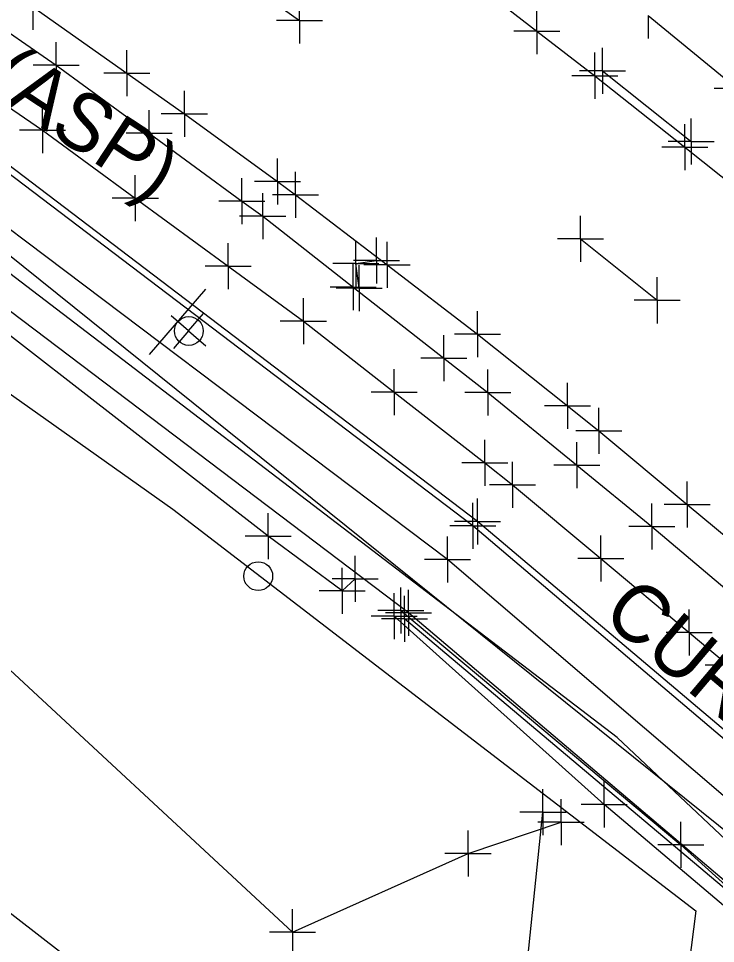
# Model space of a CAD drawing. Extents: x 0 to 1944463, y 0 to 420651.
# Drawn here: x 1942891.8 to 1942952.4, y 417648.1 to 417728.5 of the extents above; entities that cross this region are included whole.
import ezdxf

# ---------------------------------------------------------------- set-up
doc = ezdxf.new("R2010")
doc.units = 0
for name, color, linetype in [('SUR - DTM - Breaklines', 7, 'Continuous'), ('SUR - DTM - Breaklines - Points - Locators', 7, 'Continuous'), ('SUR - NON-TRAN - Features', 7, 'Continuous'), ('SUR - NON-TRAN - Features - Points - Locators', 7, 'Continuous'), ('SUR - TR-CTRL - Pavement Marking', 7, 'Continuous'), ('SUR - TR-CTRL - Pavement Marking - Points - Locators', 7, 'Continuous'), ('SUR - TR-CTRL - Signs and Devices', 7, 'Continuous'), ('SUR - TR-CTRL - Signs and Devices - Points - Locators', 7, 'Continuous'), ('SUR - TRAN - Features', 7, 'Continuous'), ('SUR - TRAN - Features - Points - Locators', 7, 'Continuous'), ('SUR - TRAN - Features Text', 7, 'Continuous'), ('SUR - TRAN - Roadside Barriers', 7, 'Continuous'), ('SUR - TRAN - Roadside Barriers - Points - Locators', 7, 'Continuous'), ('SUR - UTL - Fiber Optic Cable (Underground)', 7, 'Continuous'), ('SUR - UTL - Overhead Wire Crossings', 7, 'Continuous'), ('SUR - UTL - Poles and Miscellaneous', 7, 'Continuous'), ('SUR - VEG - Features', 7, 'Continuous')]:
    doc.layers.add(name, color=color, linetype=linetype)

msp = doc.modelspace()

# ---------------------------------------------------------------- linework, layer by layer
at = {"layer": 'SUR - DTM - Breaklines'}
for points in [[(1943086.971, 417542.441), (1943075.211, 417554.63), (1943062.523, 417566.148), (1943025.76, 417598.308), (1942997.463, 417625.18), (1942961.642, 417658.671), (1942931.319, 417684.435), (1942886.042, 417718.77), (1942847.117, 417744.736), (1942804.588, 417770.285), (1942795.222, 417775.523)], [(1942921.107, 417679.837), (1942919.961, 417678.775), (1942913.528, 417683.522), (1942876.22, 417712.505), (1942837.487, 417736.737), (1942800.473, 417757.298), (1942794.469, 417761.004), (1942792.318, 417764.328), (1942782.845, 417768.341), (1942772.445, 417769.28), (1942760.386, 417765.72), (1942751.56, 417758.18), (1942747.81, 417744.492), (1942745.106, 417731.919)], [(1942747.476, 417729.925), (1942756.054, 417750.29), (1942764.871, 417756.608), (1942776.046, 417756.961), (1942796.117, 417745.486), (1942836.286, 417716.866), (1942867.394, 417691.467), (1942887.831, 417674.888), (1942915.646, 417649.13), (1942930.902, 417655.963), (1942938.983, 417658.675)], [(1942946.552, 417728.765), (1942954.286, 417722.426), (1942962.02, 417716.086), (1942969.753, 417709.746), (1942977.487, 417703.406), (1942978.978, 417702.184), (1942986.336, 417695.412), (1942993.695, 417688.641), (1943001.053, 417681.869), (1943008.411, 417675.097), (1943014.847, 417669.175), (1943022.017, 417662.204), (1943029.187, 417655.234), (1943036.357, 417648.263), (1943039.321, 417645.382), (1943046.183, 417638.107), (1943053.044, 417630.833), (1943059.906, 417623.558), (1943066.767, 417616.284), (1943073.629, 417609.009), (1943080.49, 417601.734), (1943087.352, 417594.46), (1943094.213, 417587.185), (1943101.075, 417579.911)], [(1942925.069, 417677.067), (1942949.401, 417656.72), (1942968.648, 417639.301), (1943001.406, 417607.095), (1943034.84, 417572.033), (1943085.56, 417519.524), (1943094.963, 417509.455)]]:
    msp.add_lwpolyline(points, dxfattribs=at)
at = {"layer": 'SUR - DTM - Breaklines - Points - Locators'}
for p, q in [((1942946.552, 417728.765), (1942946.552, 417726.765)), ((1942954.286, 417722.426), (1942952.286, 417722.426)), ((1942931.319, 417684.435), (1942931.319, 417686.435)), ((1942913.528, 417683.522), (1942913.528, 417685.522)), ((1942931.319, 417684.435), (1942929.319, 417684.435)), ((1942931.319, 417684.435), (1942933.319, 417684.435)), ((1942931.319, 417684.435), (1942931.319, 417682.435)), ((1942913.528, 417683.522), (1942911.528, 417683.522)), ((1942913.528, 417683.522), (1942915.528, 417683.522)), ((1942913.528, 417683.522), (1942913.528, 417681.522)), ((1942921.107, 417679.837), (1942921.107, 417681.837)), ((1942919.961, 417678.775), (1942919.961, 417680.775)), ((1942921.107, 417679.837), (1942919.107, 417679.837)), ((1942921.107, 417679.837), (1942923.107, 417679.837)), ((1942921.107, 417679.837), (1942921.107, 417677.837)), ((1942925.069, 417677.067), (1942925.069, 417679.067)), ((1942919.961, 417678.775), (1942917.961, 417678.775)), ((1942919.961, 417678.775), (1942921.961, 417678.775)), ((1942919.961, 417678.775), (1942919.961, 417676.775)), ((1942925.069, 417677.067), (1942923.069, 417677.067)), ((1942925.069, 417677.067), (1942927.069, 417677.067)), ((1942925.069, 417677.067), (1942925.069, 417675.067)), ((1942938.983, 417658.675), (1942938.983, 417660.675)), ((1942938.983, 417658.675), (1942936.983, 417658.675)), ((1942938.983, 417658.675), (1942940.983, 417658.675)), ((1942938.983, 417658.675), (1942938.983, 417656.675)), ((1942949.401, 417656.72), (1942949.401, 417658.72)), ((1942930.902, 417655.963), (1942930.902, 417657.963)), ((1942949.401, 417656.72), (1942947.401, 417656.72)), ((1942949.401, 417656.72), (1942951.401, 417656.72)), ((1942949.401, 417656.72), (1942949.401, 417654.72)), ((1942930.902, 417655.963), (1942928.902, 417655.963)), ((1942930.902, 417655.963), (1942932.902, 417655.963)), ((1942930.902, 417655.963), (1942930.902, 417653.963)), ((1942915.646, 417649.13), (1942915.646, 417651.13)), ((1942915.646, 417649.13), (1942913.646, 417649.13)), ((1942915.646, 417649.13), (1942917.646, 417649.13)), ((1942915.646, 417649.13), (1942915.646, 417647.13))]:
    msp.add_line(p, q, dxfattribs=at)
at = {"layer": 'SUR - NON-TRAN - Features'}
for points in [[(1943087.191, 417532.975), (1943067.445, 417551.113), (1943056.633, 417560.008), (1943019.762, 417591.28), (1943005.17, 417604.135), (1943000.177, 417608.233), (1942990.385, 417617.734), (1942954.627, 417651.698), (1942925.373, 417676.361)], [(1942917.127, 417438.326), (1942913.697, 417442.737), (1942918.812, 417490.681), (1942924.216, 417539.733), (1942929.81, 417590.522), (1942934.801, 417634.234), (1942937.416, 417659.544)]]:
    msp.add_lwpolyline(points, dxfattribs=at)
at = {"layer": 'SUR - NON-TRAN - Features - Points - Locators'}
for p, q in [((1942925.373, 417676.361), (1942925.373, 417678.361)), ((1942925.373, 417676.361), (1942923.373, 417676.361)), ((1942925.373, 417676.361), (1942927.373, 417676.361)), ((1942925.373, 417676.361), (1942925.373, 417674.361)), ((1942937.416, 417659.544), (1942937.416, 417661.544)), ((1942937.416, 417659.544), (1942935.416, 417659.544)), ((1942937.416, 417659.544), (1942939.416, 417659.544)), ((1942937.416, 417659.544), (1942937.416, 417657.544))]:
    msp.add_line(p, q, dxfattribs=at)
at = {"layer": 'SUR - TR-CTRL - Pavement Marking'}
for points in [[(1942890.364, 417760.204), (1942898.733, 417754.731), (1942902.614, 417752.195), (1942910.834, 417746.5), (1942918.256, 417741.358), (1942926.335, 417735.465), (1942928.977, 417733.538), (1942936.889, 417727.424), (1942941.909, 417723.545), (1942949.736, 417717.32), (1942957.562, 417711.096), (1942959.369, 417709.659), (1942967.036, 417703.239), (1942974.339, 417697.122), (1942981.845, 417690.515), (1942989.228, 417684.017), (1942996.622, 417677.284), (1943002.197, 417672.208), (1943009.411, 417665.283), (1943016.624, 417658.357), (1943029.954, 417645.385)], [(1942886.574, 417733.848), (1942893.087, 417729.531), (1942901.252, 417723.758), (1942906.253, 417720.221), (1942914.345, 417714.344), (1942915.924, 417713.198), (1942923.863, 417707.117), (1942931.732, 417701.09), (1942939.547, 417694.852), (1942942.275, 417692.675), (1942949.957, 417686.273), (1942956.216, 417681.057), (1942963.774, 417674.509), (1942967.235, 417671.51), (1942974.714, 417664.872), (1942977.704, 417662.217), (1942985.066, 417655.449), (1942988.149, 417652.613), (1942995.398, 417645.725), (1943000.368, 417641.002), (1943007.617, 417634.114), (1943013.929, 417627.778)], [(1942908.044, 417734.183), (1942916.258, 417728.346)], [(1942886.158, 417724.097), (1942893.929, 417718.822), (1942901.994, 417712.91), (1942910.059, 417706.998), (1942916.593, 417702.208), (1942924.473, 417696.052), (1942932.354, 417689.896), (1942934.774, 417688.005), (1942942.441, 417681.584), (1942950.107, 417675.164), (1942953.51, 417672.314), (1942960.995, 417665.682), (1942968.48, 417659.051), (1942975.965, 417652.42), (1942987.073, 417641.971), (1942998.204, 417631.421), (1943009.008, 417621.181), (1943012.067, 417618.282)], [(1942942.584, 417723.966), (1942950.294, 417717.837)], [(1942940.681, 417709.36), (1942947.347, 417704.024)], [(1942921.433, 417705.078), (1942921.153, 417707.234), (1942922.955, 417707.497)]]:
    msp.add_lwpolyline(points, dxfattribs=at)
at = {"layer": 'SUR - TR-CTRL - Pavement Marking - Points - Locators'}
for p, q in [((1942916.258, 417728.346), (1942916.258, 417730.346)), ((1942893.087, 417729.531), (1942893.087, 417727.531)), ((1942936.889, 417727.424), (1942936.889, 417729.424)), ((1942916.258, 417728.346), (1942914.258, 417728.346)), ((1942916.258, 417728.346), (1942918.258, 417728.346)), ((1942916.258, 417728.346), (1942916.258, 417726.346)), ((1942936.889, 417727.424), (1942934.889, 417727.424)), ((1942936.889, 417727.424), (1942938.889, 417727.424)), ((1942936.889, 417727.424), (1942936.889, 417725.424)), ((1942901.252, 417723.758), (1942901.252, 417725.758)), ((1942942.584, 417723.966), (1942942.584, 417725.966)), ((1942941.909, 417723.545), (1942941.909, 417725.545)), ((1942942.584, 417723.966), (1942940.584, 417723.966)), ((1942942.584, 417723.966), (1942944.584, 417723.966)), ((1942942.584, 417723.966), (1942942.584, 417721.966)), ((1942901.252, 417723.758), (1942899.252, 417723.758)), ((1942901.252, 417723.758), (1942903.252, 417723.758)), ((1942901.252, 417723.758), (1942901.252, 417721.758)), ((1942941.909, 417723.545), (1942939.909, 417723.545)), ((1942941.909, 417723.545), (1942943.909, 417723.545)), ((1942941.909, 417723.545), (1942941.909, 417721.545)), ((1942906.253, 417720.221), (1942906.253, 417722.221)), ((1942893.929, 417718.822), (1942893.929, 417720.822)), ((1942906.253, 417720.221), (1942904.253, 417720.221)), ((1942906.253, 417720.221), (1942908.253, 417720.221)), ((1942906.253, 417720.221), (1942906.253, 417718.221)), ((1942949.736, 417717.32), (1942949.736, 417719.32)), ((1942950.294, 417717.837), (1942950.294, 417719.837)), ((1942893.929, 417718.822), (1942891.929, 417718.822)), ((1942893.929, 417718.822), (1942895.929, 417718.822)), ((1942893.929, 417718.822), (1942893.929, 417716.822)), ((1942950.294, 417717.837), (1942948.294, 417717.837)), ((1942950.294, 417717.837), (1942952.294, 417717.837)), ((1942950.294, 417717.837), (1942950.294, 417715.837)), ((1942949.736, 417717.32), (1942947.736, 417717.32)), ((1942949.736, 417717.32), (1942951.736, 417717.32)), ((1942949.736, 417717.32), (1942949.736, 417715.32)), ((1942914.345, 417714.344), (1942914.345, 417716.344)), ((1942915.924, 417713.198), (1942915.924, 417715.198)), ((1942901.994, 417712.91), (1942901.994, 417714.91)), ((1942914.345, 417714.344), (1942912.345, 417714.344)), ((1942914.345, 417714.344), (1942916.345, 417714.344)), ((1942914.345, 417714.344), (1942914.345, 417712.344)), ((1942901.994, 417712.91), (1942899.994, 417712.91)), ((1942901.994, 417712.91), (1942903.994, 417712.91)), ((1942901.994, 417712.91), (1942901.994, 417710.91)), ((1942915.924, 417713.198), (1942913.924, 417713.198)), ((1942915.924, 417713.198), (1942917.924, 417713.198)), ((1942915.924, 417713.198), (1942915.924, 417711.198)), ((1942940.681, 417709.36), (1942940.681, 417711.36)), ((1942922.955, 417707.497), (1942922.955, 417709.497)), ((1942910.059, 417706.998), (1942910.059, 417708.998)), ((1942921.153, 417707.234), (1942921.153, 417709.234)), ((1942923.863, 417707.117), (1942923.863, 417709.117)), ((1942940.681, 417709.36), (1942938.681, 417709.36)), ((1942940.681, 417709.36), (1942942.681, 417709.36)), ((1942940.681, 417709.36), (1942940.681, 417707.36)), ((1942921.153, 417707.234), (1942919.153, 417707.234)), ((1942922.955, 417707.497), (1942920.955, 417707.497)), ((1942921.153, 417707.234), (1942923.153, 417707.234)), ((1942921.153, 417707.234), (1942921.153, 417705.234)), ((1942921.433, 417705.078), (1942921.433, 417707.078)), ((1942923.863, 417707.117), (1942921.863, 417707.117)), ((1942922.955, 417707.497), (1942924.955, 417707.497)), ((1942922.955, 417707.497), (1942922.955, 417705.497)), ((1942923.863, 417707.117), (1942925.863, 417707.117)), ((1942923.863, 417707.117), (1942923.863, 417705.117)), ((1942910.059, 417706.998), (1942908.059, 417706.998)), ((1942910.059, 417706.998), (1942912.059, 417706.998)), ((1942910.059, 417706.998), (1942910.059, 417704.998)), ((1942947.347, 417704.024), (1942947.347, 417706.024)), ((1942921.433, 417705.078), (1942919.433, 417705.078)), ((1942921.433, 417705.078), (1942923.433, 417705.078)), ((1942921.433, 417705.078), (1942921.433, 417703.078)), ((1942916.593, 417702.208), (1942916.593, 417704.208)), ((1942947.347, 417704.024), (1942945.347, 417704.024)), ((1942947.347, 417704.024), (1942949.347, 417704.024)), ((1942947.347, 417704.024), (1942947.347, 417702.024)), ((1942931.732, 417701.09), (1942931.732, 417703.09)), ((1942916.593, 417702.208), (1942914.593, 417702.208)), ((1942916.593, 417702.208), (1942918.593, 417702.208)), ((1942916.593, 417702.208), (1942916.593, 417700.208)), ((1942931.732, 417701.09), (1942929.732, 417701.09)), ((1942931.732, 417701.09), (1942933.732, 417701.09)), ((1942931.732, 417701.09), (1942931.732, 417699.09)), ((1942924.473, 417696.052), (1942924.473, 417698.052)), ((1942939.547, 417694.852), (1942939.547, 417696.852)), ((1942924.473, 417696.052), (1942922.473, 417696.052)), ((1942924.473, 417696.052), (1942926.473, 417696.052)), ((1942924.473, 417696.052), (1942924.473, 417694.052)), ((1942939.547, 417694.852), (1942937.547, 417694.852)), ((1942939.547, 417694.852), (1942941.547, 417694.852)), ((1942939.547, 417694.852), (1942939.547, 417692.852)), ((1942942.275, 417692.675), (1942942.275, 417694.675)), ((1942942.275, 417692.675), (1942940.275, 417692.675)), ((1942942.275, 417692.675), (1942944.275, 417692.675)), ((1942942.275, 417692.675), (1942942.275, 417690.675)), ((1942932.354, 417689.896), (1942932.354, 417691.896)), ((1942932.354, 417689.896), (1942930.354, 417689.896)), ((1942932.354, 417689.896), (1942934.354, 417689.896)), ((1942932.354, 417689.896), (1942932.354, 417687.896)), ((1942934.774, 417688.005), (1942934.774, 417690.005)), ((1942934.774, 417688.005), (1942932.774, 417688.005)), ((1942934.774, 417688.005), (1942936.774, 417688.005)), ((1942934.774, 417688.005), (1942934.774, 417686.005)), ((1942949.957, 417686.273), (1942949.957, 417688.273)), ((1942949.957, 417686.273), (1942947.957, 417686.273)), ((1942949.957, 417686.273), (1942951.957, 417686.273)), ((1942949.957, 417686.273), (1942949.957, 417684.273)), ((1942942.441, 417681.584), (1942942.441, 417683.584)), ((1942942.441, 417681.584), (1942940.441, 417681.584)), ((1942942.441, 417681.584), (1942944.441, 417681.584)), ((1942942.441, 417681.584), (1942942.441, 417679.584)), ((1942950.107, 417675.164), (1942950.107, 417677.164)), ((1942950.107, 417675.164), (1942948.107, 417675.164)), ((1942950.107, 417675.164), (1942952.107, 417675.164)), ((1942950.107, 417675.164), (1942950.107, 417673.164)), ((1942953.51, 417672.314), (1942951.51, 417672.314))]:
    msp.add_line(p, q, dxfattribs=at)
at = {"layer": 'SUR - TR-CTRL - Signs and Devices'}
msp.add_line((1942903.234, 417699.324), (1942908.133, 417705.002), dxfattribs=at)
msp.add_circle((1942906.644, 417701.363), 1.25, dxfattribs=at)
at = {"layer": 'SUR - TR-CTRL - Signs and Devices - Points - Locators'}
for q in [(1942905.097, 417702.67), (1942907.917, 417702.877), (1942905.305, 417699.849), (1942908.125, 417700.057)]:
    msp.add_line((1942906.611, 417701.363), q, dxfattribs=at)
at = {"layer": 'SUR - TRAN - Features'}
for p, q in [((1942895.126, 417724.47), (1942895.126, 417726.47)), ((1942895.126, 417724.47), (1942893.126, 417724.47)), ((1942895.126, 417724.47), (1942897.126, 417724.47)), ((1942895.126, 417724.47), (1942895.126, 417722.47)), ((1942903.193, 417718.561), (1942903.193, 417720.561)), ((1942903.193, 417718.561), (1942901.193, 417718.561)), ((1942903.193, 417718.561), (1942905.193, 417718.561)), ((1942903.193, 417718.561), (1942903.193, 417716.561)), ((1942911.261, 417712.652), (1942911.261, 417714.652)), ((1942913.06, 417711.335), (1942913.06, 417713.335)), ((1942911.261, 417712.652), (1942909.261, 417712.652)), ((1942911.261, 417712.652), (1942913.261, 417712.652)), ((1942911.261, 417712.652), (1942911.261, 417710.652)), ((1942913.06, 417711.335), (1942911.06, 417711.335)), ((1942913.06, 417711.335), (1942915.06, 417711.335)), ((1942913.06, 417711.335), (1942913.06, 417709.335)), ((1942920.931, 417705.166), (1942920.931, 417707.166)), ((1942920.931, 417705.166), (1942918.931, 417705.166)), ((1942920.931, 417705.166), (1942922.931, 417705.166)), ((1942920.931, 417705.166), (1942920.931, 417703.166)), ((1942928.801, 417698.997), (1942928.801, 417700.997)), ((1942928.801, 417698.997), (1942926.801, 417698.997)), ((1942928.801, 417698.997), (1942930.801, 417698.997)), ((1942928.801, 417698.997), (1942928.801, 417696.997)), ((1942932.617, 417696.007), (1942932.617, 417698.007)), ((1942932.617, 417696.007), (1942930.617, 417696.007)), ((1942932.617, 417696.007), (1942934.617, 417696.007)), ((1942932.617, 417696.007), (1942932.617, 417694.007)), ((1942940.369, 417689.691), (1942940.369, 417691.691)), ((1942940.369, 417689.691), (1942938.369, 417689.691)), ((1942940.369, 417689.691), (1942942.369, 417689.691)), ((1942940.369, 417689.691), (1942940.369, 417687.691)), ((1942946.886, 417684.382), (1942946.886, 417686.382)), ((1942946.886, 417684.382), (1942944.886, 417684.382)), ((1942946.886, 417684.382), (1942948.886, 417684.382)), ((1942946.886, 417684.382), (1942946.886, 417682.382))]:
    msp.add_line(p, q, dxfattribs=at)
for points in [[(1943087.394, 417542.772), (1943075.666, 417554.93), (1943062.916, 417566.57), (1943026.148, 417598.738), (1942997.824, 417625.573), (1942962.083, 417659.135), (1942931.717, 417684.819), (1942886.624, 417719.066), (1942847.443, 417745.259), (1942804.756, 417770.865), (1942795.632, 417775.977)], [(1943088.058, 417533.458), (1943083.95, 417537.719), (1943071.074, 417548.672), (1943056.792, 417560.53), (1943019.915, 417591.688), (1942990.429, 417618.512), (1942955.076, 417651.996), (1942925.728, 417676.871), (1942880.991, 417710.724), (1942841.949, 417736.86), (1942799.694, 417762.25), (1942785.094, 417769.761), (1942769.186, 417774.3), (1942763.842, 417772.965), (1942759.218, 417770.8), (1942756.131, 417769.011), (1942750.267, 417764.38), (1942746.064, 417757.407), (1942742.493, 417740.651), (1942741.733, 417732.524), (1942737.14, 417690.548), (1942733.569, 417661.203)], [(1942888.41, 417729.086), (1942895.126, 417724.47), (1942903.193, 417718.561), (1942911.261, 417712.652), (1942913.06, 417711.335), (1942920.931, 417705.166), (1942928.801, 417698.997), (1942932.617, 417696.007), (1942940.369, 417689.691), (1942946.886, 417684.382), (1942954.519, 417677.921), (1942962.151, 417671.46), (1942964.448, 417669.516), (1942971.95, 417662.904), (1942974.922, 417660.284), (1942982.271, 417653.503), (1942989.6, 417646.739), (1943000.162, 417636.785), (1943004.247, 417632.935)], [(1943089.939, 417539.879), (1943087.376, 417542.435), (1943087.013, 417542.026), (1943074.207, 417553.267), (1943060.831, 417564.334), (1943023.676, 417595.881), (1942994.415, 417622.433), (1942959.135, 417655.824), (1942929.13, 417681.51), (1942884.161, 417715.389)]]:
    msp.add_lwpolyline(points, dxfattribs=at)
at = {"layer": 'SUR - TRAN - Features - Points - Locators'}
for p, q in [((1942931.717, 417684.819), (1942931.717, 417686.819)), ((1942931.717, 417684.819), (1942929.717, 417684.819)), ((1942931.717, 417684.819), (1942933.717, 417684.819)), ((1942931.717, 417684.819), (1942931.717, 417682.819)), ((1942929.13, 417681.51), (1942929.13, 417683.51)), ((1942929.13, 417681.51), (1942927.13, 417681.51)), ((1942929.13, 417681.51), (1942931.13, 417681.51)), ((1942929.13, 417681.51), (1942929.13, 417679.51)), ((1942925.728, 417676.871), (1942925.728, 417678.871)), ((1942925.728, 417676.871), (1942923.728, 417676.871)), ((1942925.728, 417676.871), (1942927.728, 417676.871)), ((1942925.728, 417676.871), (1942925.728, 417674.871))]:
    msp.add_line(p, q, dxfattribs=at)
at = {"layer": 'SUR - TRAN - Roadside Barriers'}
msp.add_lwpolyline([(1943094.4, 417508.843), (1943084.523, 417518.605), (1943051.67, 417552.881), (1943047.229, 417557.471), (1943031.956, 417573.542), (1943015.955, 417590.762), (1942975.623, 417631.424), (1942967.434, 417639.312), (1942942.743, 417660.22), (1942924.496, 417676.578)], dxfattribs=at)
at = {"layer": 'SUR - TRAN - Roadside Barriers - Points - Locators'}
for p, q in [((1942924.496, 417676.578), (1942924.496, 417678.578)), ((1942924.496, 417676.578), (1942922.496, 417676.578)), ((1942924.496, 417676.578), (1942926.496, 417676.578)), ((1942924.496, 417676.578), (1942924.496, 417674.578)), ((1942942.743, 417660.22), (1942942.743, 417662.22)), ((1942942.743, 417660.22), (1942940.743, 417660.22)), ((1942942.743, 417660.22), (1942944.743, 417660.22)), ((1942942.743, 417660.22), (1942942.743, 417658.22))]:
    msp.add_line(p, q, dxfattribs=at)
at = {"layer": 'SUR - UTL - Fiber Optic Cable (Underground)'}
msp.add_lwpolyline([(1943675.935, 416874.811), (1943301.532, 417291.453), (1943229.017, 417377.593), (1943204.769, 417412.08), (1943079.474, 417545.559), (1943001.447, 417611.824), (1942943.851, 417666.04), (1942875.969, 417717.873), (1942785.445, 417773.544), (1942671.047, 417813.855), (1942647.996, 417834.422), (1942364.461, 417940.541)], dxfattribs=at)
at = {"layer": 'SUR - UTL - Overhead Wire Crossings'}
msp.add_lwpolyline([(1942996.845, 417622.887), (1942849.534, 417741.312)], dxfattribs=at)
at = {"layer": 'SUR - UTL - Poles and Miscellaneous'}
msp.add_line((1942912.685, 417680.051), (1942912.685, 417680.051), dxfattribs=at)
msp.add_circle((1942912.674, 417680.062), 1.25, dxfattribs=at)
at = {"layer": 'SUR - VEG - Features'}
msp.add_lwpolyline([(1942950.704, 417650.963), (1942924.628, 417446.202), (1942896.794, 417449.747), (1942919.58, 417628.667), (1942817.518, 417707.857), (1942833.46, 417736.759), (1942905.261, 417685.864)], close=True, dxfattribs=at)

# ---------------------------------------------------------------- texts
at = {"layer": 'SUR - TRAN - Features Text'}
for s, height, rotation, p in [('BIKE PATH (ASP)', 4.99999, 326.71155, (1942858.005, 417742.505)), ('CURB', 5, 319.77503, (1942942.377, 417676.498))]:
    msp.add_text(s, height=height, rotation=rotation, dxfattribs=at).set_placement(p)

doc.saveas('drawing.dxf')
